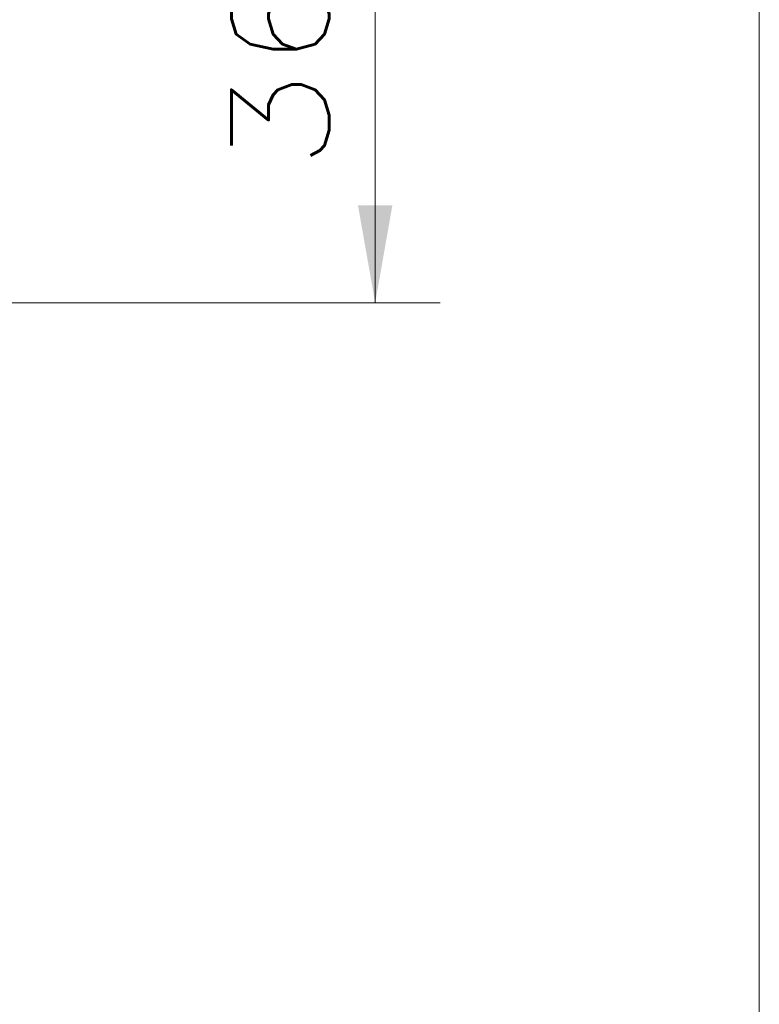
# Model space of a CAD drawing. Header units: millimetres. Extents: x 4 to 415, y -8563 to 292.
# Tile 360 of 369: x 243 to 266, y 185 to 215. Entities that reach past the tile are written whole.
import ezdxf

# ---------------------------------------------------------------- set-up
doc = ezdxf.new("R2010")
doc.units = ezdxf.units.MM
doc.layers.add('1', color=7, linetype='Continuous')
doc.styles.add('ideas_simplex', font='simplex.shx')
doc.dimstyles.get("Standard").update_dxf_attribs({"dimtxt": 0.18, "dimasz": 0.18, "dimexe": 0.18, "dimexo": 0.0625, "dimgap": 0.09, "dimtad": 0, "dimtih": 1, "dimtoh": 1, "dimdec": 4, "dimzin": 0, "dimdsep": 46, "dimtxsty": 'Standard', "dimcen": 0.09, "dimadec": 0, "dimazin": 0, "dimtfac": 1, "dimtdec": 4, "dimtofl": 0, "dimtmove": 0, "dimatfit": 3, "dimfxl": 1, "dimtolj": 1, "dimtzin": 0, "dimarcsym": 0})

# ---------------------------------------------------------------- blocks, each defined once
blk = doc.blocks.new('_U10')
at = {"layer": '1', "color": 152, "lineweight": 13}
for p, q in [((252.256749, 224.656626), (256.164281, 224.656626)), ((214.225876, 206.306626), (256.164281, 206.306626))]:
    blk.add_line(p, q, dxfattribs=at)
at = {"layer": '1', "color": 27, "lineweight": 13}
blk.add_line((254.164281, 224.656626), (254.164281, 206.306626), dxfattribs=at)
at = {"layer": '1', "color": 27, "lineweight": 18}
for points in [[(254.164281, 224.656626), (254.693261, 221.656627), (253.6353, 221.656624)], [(254.164281, 206.306626), (253.6353, 209.306624), (254.693261, 209.306628)]]:
    blk.add_solid(points, dxfattribs=at)
at = {"layer": '1', "color": 23, "linetype": 'Continuous', "lineweight": 18, "insert": (253.664281, 210.366626), "char_height": 3, "attachment_point": 7, "rotation": 90, "line_spacing_factor": 1.204819, "style": 'ideas_simplex'}
blk.add_mtext('\\W1.2097;36,7', dxfattribs=at)

msp = doc.modelspace()

# ---------------------------------------------------------------- linework, layer by layer
at = {"layer": '1', "color": 251, "linetype": 'Continuous', "lineweight": 18}
msp.add_line((265.9583, 259.875), (265.9583, 151), dxfattribs=at)

# ---------------------------------------------------------------- dimensions: what is measured, and where the dimension line sits
at = {"layer": '1', "color": 23, "linetype": 'Continuous', "lineweight": 18}
dim = msp.add_linear_dim(base=(254.1643, 206.3066), p1=(249.7567, 224.6566), p2=(211.7259, 206.3066), angle=90, dimstyle='Standard', override={"dimtxt": 3, "dimasz": 3, "dimexe": 2, "dimexo": 2.5, "dimgap": 1.5, "dimtad": 1, "dimtih": 0, "dimtoh": 0, "dimdec": 2, "dimlfac": 2, "dimzin": 8, "dimdsep": 44, "dimlunit": 2, "dimtxsty": 'ideas_simplex', "dimsah": 1, "dimse1": 0, "dimse2": 0, "dimsd1": 0, "dimsd2": 0, "dimclrd": 27, "dimclre": 152, "dimclrt": 23, "dimtol": 0, "dimtm": -0.1, "dimtfac": 0.5, "dimtdec": 2, "dimtofl": 1, "dimtmove": 0, "dimatfit": 2, "dimtzin": 8, "dimlwd": 13, "dimlwe": 13}, dxfattribs=at)
dim.commit()
dim.dimension.update_dxf_attribs({"geometry": '_U10', "text_midpoint": (254.1643, 215.4816), "dimtype": 160})

doc.saveas('drawing.dxf')
